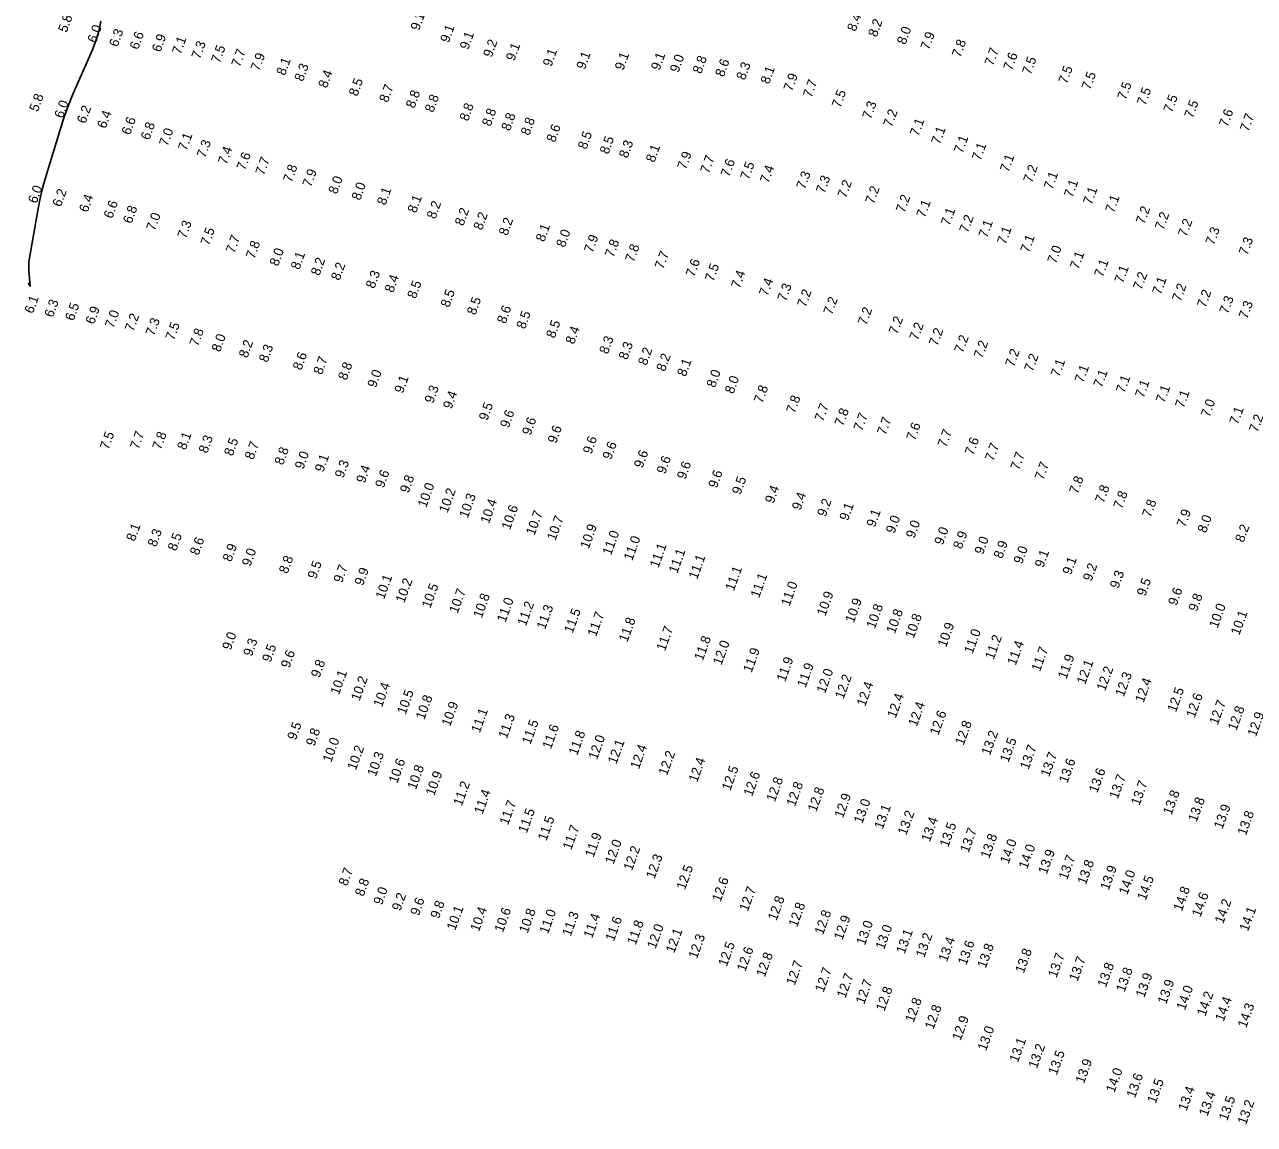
# Model space of a CAD drawing. Extents: x 988130 to 1132882, y 654656 to 841453.
# Drawn here: x 1024538 to 1025182, y 823624 to 824200 of the extents above; entities that cross this region are included whole.
import ezdxf

# ---------------------------------------------------------------- set-up
doc = ezdxf.new("R2010")
doc.units = 0
doc.layers.add('V-TOPO-MAJR', color=7, linetype='Continuous')
doc.layers.add('V-TOPO-SOUN', color=7, linetype='Continuous')

msp = doc.modelspace()

# ---------------------------------------------------------------- linework, layer by layer
at = {"layer": 'V-TOPO-MAJR'}
msp.add_lwpolyline([(1024540.47, 824064.83), (1024541.1, 824063.24), (1024541.19, 824063.05), (1024541.24, 824062.99), (1024541.27, 824063.07), (1024541.26, 824063.28), (1024540.56, 824071.21), (1024540.48, 824072.63), (1024540.5, 824074.04), (1024540.6, 824075.44), (1024540.8, 824076.85), (1024545.25, 824102.74), (1024546.14, 824107.5), (1024547.19, 824112.23), (1024548.4, 824116.92), (1024549.75, 824121.57), (1024557.47, 824146.61), (1024559.13, 824151.73), (1024560.93, 824156.79), (1024562.88, 824161.8), (1024564.98, 824166.76), (1024573.66, 824186.48), (1024575.62, 824191.46), (1024577.15, 824196.56), (1024578.25, 824201.76)], dxfattribs=at)

# ---------------------------------------------------------------- texts
at = {"layer": 'V-TOPO-SOUN'}
for s, p in [('5.8', (1024560.37, 824195.51)), ('9.1', (1024744.85, 824196.58)), ('8.4', (1024973.39, 824196.08)), ('8.2', (1024984.38, 824193.2)), ('6.0', (1024575.72, 824190.08)), ('6.3', (1024587, 824187.99)), ('6.6', (1024597.79, 824186.58)), ('6.9', (1024609.44, 824185.26)), ('9.1', (1024760.38, 824190.2)), ('9.1', (1024770.57, 824186.61)), ('8.0', (1024999.45, 824189.21)), ('7.9', (1025011.81, 824186.43)), ('7.1', (1024620.01, 824184.08)), ('7.3', (1024630.16, 824181.64)), ('7.5', (1024640.48, 824179.48)), ('9.2', (1024782.82, 824182.49)), ('9.1', (1024794.74, 824180.65)), ('7.8', (1025028.21, 824182.48)), ('7.7', (1024651.04, 824177.47)), ('7.9', (1024661.18, 824175.39)), ('9.1', (1024814.05, 824177.68)), ('9.1', (1024831.61, 824176.19)), ('9.1', (1024851.75, 824175.78)), ('9.1', (1024870.69, 824175.69)), ('9.0', (1024880.62, 824174.58)), ('8.8', (1024892.52, 824173.95)), ('7.7', (1025045.35, 824178.05)), ('7.6', (1025055.17, 824175.65)), ('7.5', (1025065.01, 824173.45)), ('8.1', (1024674.58, 824173.04)), ('8.3', (1024684.04, 824169.9)), ('8.4', (1024696.55, 824166.44)), ('8.6', (1024904.31, 824172.3)), ('8.3', (1024915.38, 824170.62)), ('8.1', (1024928.05, 824168.54)), ('7.5', (1025083.98, 824168.65)), ('8.5', (1024712.5, 824162.17)), ('7.9', (1024940.1, 824164.76)), ('7.7', (1024950.28, 824161.45)), ('7.5', (1025096.17, 824165.53)), ('7.5', (1025114.83, 824160.22)), ('5.8', (1024545.26, 824154.08)), ('8.7', (1024728.45, 824158.91)), ('8.8', (1024742.38, 824155.91)), ('8.8', (1024752.27, 824153.69)), ('7.5', (1024965.35, 824156.12)), ('7.5', (1025125.08, 824157.33)), ('7.5', (1025139, 824153.57)), ('6.0', (1024558.36, 824150.64)), ('6.2', (1024570.15, 824147.86)), ('8.8', (1024770.46, 824149.14)), ('7.3', (1024981.33, 824150.15)), ('7.5', (1025149.87, 824150.67)), ('6.4', (1024580.81, 824145.27)), ('6.6', (1024593.54, 824141.9)), ('8.8', (1024782.24, 824146.4)), ('8.8', (1024792.33, 824144.04)), ('8.8', (1024802.49, 824141.64)), ('7.2', (1024992.31, 824145.96)), ('7.1', (1025006.27, 824141.24)), ('7.6', (1025168.06, 824146.02)), ('7.7', (1025179.02, 824143.65)), ('6.8', (1024603.61, 824139.23)), ('7.0', (1024613.22, 824136.02)), ('8.6', (1024815.95, 824138.07)), ('8.5', (1024832.42, 824134.36)), ('7.1', (1025017.45, 824136.94)), ('7.1', (1024623.13, 824133.65)), ('7.3', (1024632.9, 824129.9)), ('8.5', (1024843.89, 824131.84)), ('8.3', (1024853.94, 824129.74)), ('7.1', (1025029.3, 824132.24)), ('7.1', (1025038.72, 824128.46)), ('7.4', (1024644.03, 824126.45)), ('7.6', (1024653.78, 824123.41)), ('7.7', (1024663.63, 824120.83)), ('8.1', (1024868, 824127.52)), ('7.9', (1024884.48, 824123.8)), ('7.7', (1024896.49, 824121.74)), ('7.1', (1025053.4, 824122.43)), ('7.8', (1024678.14, 824117.03)), ('7.9', (1024688.26, 824114.63)), ('7.6', (1024907.19, 824119.9)), ('7.5', (1024917.43, 824118.46)), ('7.4', (1024927.76, 824116.64)), ('7.2', (1025065.63, 824116.9)), ('8.0', (1024701.81, 824110.94)), ('7.3', (1024946.82, 824113.49)), ('7.3', (1024957.06, 824111.3)), ('7.2', (1024968.36, 824108.92)), ('7.1', (1025076.33, 824113.32)), ('7.1', (1025086.88, 824109.14)), ('6.0', (1024544.61, 824106.04)), ('6.2', (1024557.33, 824104.26)), ('8.0', (1024713.97, 824107.67)), ('8.1', (1024727.26, 824105.13)), ('7.2', (1024982.88, 824105.76)), ('7.1', (1025096.91, 824105.35)), ('6.4', (1024571.31, 824101.38)), ('6.6', (1024584.19, 824098.15)), ('6.8', (1024594.3, 824095.5)), ('8.1', (1024743.27, 824101.06)), ('8.2', (1024753.32, 824097.91)), ('7.2', (1024998.93, 824101.22)), ('7.1', (1025009.64, 824098.59)), ('7.1', (1025108.51, 824101.13)), ('7.2', (1025124.53, 824095.18)), ('7.0', (1024606.52, 824091.75)), ('8.2', (1024768, 824094.33)), ('8.2', (1024777.76, 824092.07)), ('8.2', (1024791.03, 824089.19)), ('7.1', (1025022.48, 824094.38)), ('7.2', (1025032.12, 824090.64)), ('7.2', (1025134.5, 824092.15)), ('7.3', (1024622.79, 824087.69)), ('7.5', (1024634.9, 824084.01)), ('8.1', (1024810.37, 824085.95)), ('8.0', (1024821.05, 824083.03)), ('7.1', (1025042.17, 824088.07)), ('7.1', (1025051.95, 824084.61)), ('7.2', (1025146.6, 824088.57)), ('7.3', (1025160.99, 824084.27)), ('7.7', (1024648.15, 824079.97)), ('7.8', (1024658.61, 824077.08)), ('7.9', (1024835.68, 824080.23)), ('7.8', (1024846.61, 824077.83)), ('7.1', (1025064.11, 824080.26)), ('7.3', (1025178.43, 824078.97)), ('8.0', (1024671.04, 824073.23)), ('8.1', (1024682.13, 824071.39)), ('7.8', (1024857.2, 824075.32)), ('7.7', (1024872.66, 824071.64)), ('7.0', (1025078.2, 824074.59)), ('7.1', (1025090.04, 824071.58)), ('8.2', (1024692.63, 824068.26)), ('8.2', (1024703.21, 824065.73)), ('7.6', (1024888.91, 824067.61)), ('7.5', (1024898.94, 824065.17)), ('7.1', (1025102.76, 824067.43)), ('7.1', (1025113.32, 824064.24)), ('8.3', (1024721.41, 824061.51)), ('8.4', (1024731.3, 824059.35)), ('7.4', (1024912.65, 824061.57)), ('7.4', (1024927.26, 824057.54)), ('7.2', (1025123.06, 824060.75)), ('7.1', (1025133.13, 824058.29)), ('8.5', (1024743.12, 824056.23)), ('8.5', (1024760.57, 824051.62)), ('7.3', (1024936.88, 824054.78)), ('7.2', (1024947.24, 824051.69)), ('7.2', (1025143.51, 824054.72)), ('7.2', (1025156.55, 824051.49)), ('6.1', (1024542.7, 824048.41)), ('6.3', (1024553.15, 824046.39)), ('6.5', (1024563.97, 824044.6)), ('8.5', (1024774.31, 824047.65)), ('7.2', (1024960.97, 824047.76)), ('7.3', (1025168.26, 824048.22)), ('7.3', (1025178.36, 824045.63)), ('6.9', (1024574.69, 824042.77)), ('7.0', (1024584.88, 824040.78)), ('7.2', (1024595.3, 824039.01)), ('8.6', (1024790.08, 824043.14)), ('8.5', (1024800.24, 824040.32)), ('7.2', (1024979, 824042.29)), ('7.2', (1024995.17, 824037.5)), ('7.3', (1024606.16, 824036.71)), ('7.5', (1024616.55, 824034.42)), ('7.8', (1024629.15, 824031.24)), ('8.5', (1024815.81, 824035.49)), ('8.4', (1024825.93, 824032.35)), ('7.2', (1025005.97, 824034.36)), ('7.2', (1025016.18, 824031.43)), ('8.0', (1024640.66, 824028.32)), ('8.2', (1024654.93, 824025.19)), ('8.3', (1024843.64, 824027.2)), ('7.2', (1025029.52, 824027.74)), ('7.2', (1025039.68, 824024.89)), ('8.3', (1024665.45, 824022.84)), ('8.6', (1024683.18, 824018.77)), ('8.3', (1024853.77, 824024.2)), ('8.2', (1024863.93, 824021.25)), ('8.2', (1024873.5, 824018.08)), ('7.2', (1025056.18, 824020.48)), ('7.2', (1025066.09, 824018.02)), ('8.7', (1024693.98, 824016.42)), ('8.8', (1024706.9, 824013.51)), ('8.1', (1024884.4, 824015.44)), ('7.1', (1025080, 824015.23)), ('7.1', (1025092.52, 824012.15)), ('9.0', (1024722.22, 824009.56)), ('9.1', (1024736.34, 824006.63)), ('8.0', (1024899.75, 824009.62)), ('8.0', (1024909.37, 824006.39)), ('7.1', (1025102.28, 824009.68)), ('7.1', (1025114.09, 824006.77)), ('9.3', (1024752.18, 824001.41)), ('7.8', (1024924.57, 824001.46)), ('7.1', (1025124.14, 824004.32)), ('7.1', (1025135, 824001.62)), ('9.4', (1024761.83, 823998.44)), ('9.5', (1024780.56, 823992.38)), ('7.8', (1024941.49, 823996.16)), ('7.7', (1024956.36, 823991.93)), ('7.1', (1025145.1, 823998.97)), ('7.0', (1025158.58, 823994.14)), ('9.6', (1024791.7, 823988.51)), ('7.8', (1024966.83, 823989.43)), ('7.7', (1024976.74, 823986.91)), ('7.1', (1025173.48, 823990.26)), ('7.2', (1025183.79, 823986.21)), ('9.6', (1024803.19, 823984.7)), ('9.6', (1024816.59, 823980.41)), ('7.7', (1024989.05, 823984.76)), ('7.6', (1025004.4, 823981.93)), ('7.5', (1024582.24, 823977.18)), ('7.7', (1024598.01, 823977.35)), ('7.8', (1024609.67, 823977.12)), ('8.1', (1024622.64, 823977)), ('8.3', (1024633.89, 823975.27)), ('8.5', (1024647.2, 823973.86)), ('9.6', (1024835.02, 823974.84)), ('7.7', (1025020.76, 823978.34)), ('7.6', (1025034.98, 823974.23)), ('8.7', (1024658.05, 823971.93)), ('8.8', (1024673.61, 823969.09)), ('9.0', (1024684.23, 823966.89)), ('9.6', (1024845.33, 823971.92)), ('9.6', (1024861.79, 823967.5)), ('7.7', (1025045.51, 823971.16)), ('7.7', (1025058.87, 823966.44)), ('9.1', (1024694.67, 823965.41)), ('9.3', (1024705.16, 823962.31)), ('9.6', (1024873.68, 823964.46)), ('9.6', (1024884.26, 823961.61)), ('7.7', (1025071.62, 823961.3)), ('9.4', (1024716.37, 823959.62)), ('9.6', (1024726.31, 823957.11)), ('9.8', (1024739.27, 823954.44)), ('9.6', (1024900.7, 823957.03)), ('9.5', (1024913.1, 823953.66)), ('7.8', (1025089.64, 823953.96)), ('10.0 ', (1024748.58, 823946.84)), ('10.2 ', (1024759.72, 823944.04)), ('9.4', (1024930.38, 823949)), ('7.8', (1025103.22, 823949.25)), ('10.3 ', (1024770.29, 823941.32)), ('10.4 ', (1024781.4, 823938.4)), ('9.4', (1024944.47, 823945.43)), ('9.2', (1024957.72, 823942.08)), ('7.8', (1025112.77, 823946.13)), ('7.8', (1025127.83, 823941.71)), ('10.6 ', (1024792.44, 823935.26)), ('10.7 ', (1024805.26, 823932.29)), ('9.1', (1024969.34, 823939.96)), ('9.1', (1024983.47, 823936.57)), ('7.9', (1025145.91, 823936.52)), ('8.1', (1024595.99, 823929.17)), ('10.7 ', (1024816.24, 823929.6)), ('10.9 ', (1024833.64, 823925.24)), ('9.0', (1024993.66, 823933.26)), ('9.0', (1025004.12, 823930.77)), ('8.0', (1025156.78, 823933.56)), ('8.2', (1025176.49, 823928.61)), ('8.3', (1024607.2, 823926.26)), ('8.5', (1024617.7, 823924.13)), ('8.6', (1024629.35, 823921.84)), ('11.0 ', (1024845.31, 823921.89)), ('11.0 ', (1024856.41, 823919.06)), ('9.0', (1025018.99, 823927.22)), ('8.9', (1025028.86, 823925.1)), ('9.0', (1025040.03, 823922.27)), ('8.9', (1024646.49, 823918.48)), ('9.0', (1024656.56, 823916.08)), ('11.1 ', (1024870.09, 823915.28)), ('11.1 ', (1024879.96, 823912.39)), ('8.9', (1025050.03, 823920.08)), ('9.0', (1025060.49, 823917.3)), ('8.8', (1024675.93, 823912.2)), ('9.5', (1024690.89, 823909.49)), ('11.1 ', (1024890.39, 823909.3)), ('9.1', (1025071.59, 823915.35)), ('9.1', (1025086.09, 823911.65)), ('9.7', (1024704.49, 823907.45)), ('9.9', (1024715.49, 823905.96)), ('11.1 ', (1024909.61, 823903.25)), ('11.1 ', (1024922.81, 823899.6)), ('9.2', (1025096.82, 823908.26)), ('9.3', (1025110.92, 823904.46)), ('10.1 ', (1024726.49, 823898.87)), ('10.2 ', (1024737.04, 823896.92)), ('10.5 ', (1024750.72, 823894.18)), ('11.0 ', (1024938.71, 823895.22)), ('9.5', (1025125, 823900.48)), ('9.6', (1025141.42, 823895.56)), ('10.7 ', (1024765.03, 823891.45)), ('10.8 ', (1024777.62, 823889.01)), ('11.0 ', (1024790.04, 823886.78)), ('10.9 ', (1024957.48, 823890.04)), ('10.9 ', (1024972.39, 823886.47)), ('9.8', (1025152.01, 823892.45)), ('11.2 ', (1024800.73, 823884.81)), ('11.3 ', (1024810.81, 823883.05)), ('11.5 ', (1024825.23, 823881.07)), ('11.7 ', (1024837.45, 823879.29)), ('10.8 ', (1024983.44, 823883.46)), ('10.8 ', (1024993.88, 823880.83)), ('10.0 ', (1025162.85, 823883.68)), ('10.1 ', (1025174.21, 823880.04)), ('11.8 ', (1024853.86, 823876.42)), ('10.8 ', (1025003.77, 823878.38)), ('10.9 ', (1025020.72, 823873.74)), ('9.0', (1024646.21, 823872.24)), ('11.7 ', (1024873.54, 823871.77)), ('11.8 ', (1024893.35, 823866.73)), ('11.0 ', (1025034.58, 823870.37)), ('11.2 ', (1025045.59, 823867.28)), ('9.3', (1024657.23, 823868.95)), ('9.5', (1024667.11, 823865.9)), ('12.0 ', (1024903.11, 823864.36)), ('11.9 ', (1024918.92, 823860.48)), ('11.4 ', (1025057.16, 823864.25)), ('11.7 ', (1025069.87, 823861)), ('9.6', (1024676.92, 823862.81)), ('9.8', (1024692.68, 823857.79)), ('11.9 ', (1024936.46, 823855.69)), ('11.9 ', (1025083.67, 823857.03)), ('12.1 ', (1025093.55, 823854.26)), ('10.1 ', (1024702.84, 823848.85)), ('11.9 ', (1024947.19, 823852.59)), ('12.0 ', (1024957.37, 823849.6)), ('12.2 ', (1025103.95, 823850.81)), ('12.3 ', (1025113.73, 823847.81)), ('10.2 ', (1024713.66, 823845.65)), ('10.4 ', (1024725.38, 823842.35)), ('12.2 ', (1024967.01, 823846.61)), ('12.4 ', (1024978.36, 823842.77)), ('12.4 ', (1025124.09, 823844.73)), ('10.5 ', (1024737.79, 823838.56)), ('10.8 ', (1024747.57, 823835.82)), ('12.4 ', (1024994.33, 823836.63)), ('12.5 ', (1025141.03, 823839.75)), ('12.6 ', (1025150.83, 823836.79)), ('10.9 ', (1024761.08, 823832.31)), ('11.1 ', (1024776.57, 823828.9)), ('12.4 ', (1025005.39, 823832.23)), ('12.6 ', (1025016.65, 823827.64)), ('12.7 ', (1025162.94, 823833.12)), ('12.8 ', (1025172.69, 823830.06)), ('9.5', (1024680.31, 823825.12)), ('11.3 ', (1024790.75, 823825.88)), ('11.5 ', (1024803.13, 823822.88)), ('12.8 ', (1025029.88, 823822.4)), ('12.9 ', (1025182.94, 823826.89)), ('9.8', (1024690.04, 823821.94)), ('11.6 ', (1024813.85, 823820.43)), ('11.8 ', (1024827.6, 823817.16)), ('12.0 ', (1024837.96, 823814.87)), ('13.2 ', (1025043.67, 823817.17)), ('10.0 ', (1024698.84, 823813.48)), ('10.2 ', (1024711.74, 823809.38)), ('12.1 ', (1024848.1, 823812.56)), ('12.4 ', (1024859.87, 823809.89)), ('13.5 ', (1025053.35, 823813.46)), ('13.7 ', (1025063.85, 823809.7)), ('10.3 ', (1024722.17, 823806.08)), ('10.6 ', (1024733.38, 823802.48)), ('12.2 ', (1024874.58, 823806.58)), ('12.4 ', (1024890.4, 823803.06)), ('13.7 ', (1025074.64, 823805.89)), ('13.6 ', (1025084.21, 823802.6)), ('10.8 ', (1024743.16, 823799.2)), ('10.9 ', (1024752.73, 823795.96)), ('12.5 ', (1024907.78, 823798.69)), ('12.6 ', (1024919.14, 823795.69)), ('13.6 ', (1025099.9, 823797.5)), ('11.2 ', (1024767.17, 823790.65)), ('12.8 ', (1024931.09, 823792.85)), ('12.8 ', (1024941.58, 823790.37)), ('13.7 ', (1025110.58, 823794.27)), ('13.7 ', (1025121.94, 823790.91)), ('11.4 ', (1024778.04, 823786.35)), ('12.8 ', (1024952.75, 823787.57)), ('12.9 ', (1024966.73, 823784.31)), ('13.8 ', (1025138.71, 823785.97)), ('11.7 ', (1024791.39, 823780.69)), ('11.5 ', (1024801.18, 823776.42)), ('13.0 ', (1024976.86, 823781.44)), ('13.1 ', (1024987.54, 823778.5)), ('13.8 ', (1025151.87, 823782.29)), ('13.9 ', (1025165.38, 823778.57)), ('11.5 ', (1024811.45, 823772.39)), ('13.2 ', (1024999.88, 823775.34)), ('13.4 ', (1025012.18, 823771.86)), ('13.8 ', (1025177.67, 823775.2)), ('11.7 ', (1024824.48, 823767.66)), ('11.9 ', (1024836.14, 823763.73)), ('13.5 ', (1025021.82, 823769.07)), ('13.7 ', (1025032.5, 823766.22)), ('12.0 ', (1024846.64, 823760.14)), ('12.2 ', (1024856.3, 823756.77)), ('13.8 ', (1025043.23, 823763.16)), ('14.0 ', (1025053.43, 823760.39)), ('14.0 ', (1025063.13, 823757.67)), ('12.3 ', (1024868.07, 823752.49)), ('13.9 ', (1025073.41, 823754.93)), ('13.7 ', (1025084.08, 823751.99)), ('8.7', (1024707.17, 823748.8)), ('12.5 ', (1024884.03, 823746.78)), ('13.8 ', (1025093.91, 823749.48)), ('13.9 ', (1025105.85, 823746.56)), ('14.0 ', (1025115.58, 823744.14)), ('8.8', (1024715.75, 823743.31)), ('12.6 ', (1024902.66, 823740.46)), ('14.5 ', (1025125.23, 823741.23)), ('9.0', (1024725.39, 823738.82)), ('9.2', (1024735.02, 823735.69)), ('12.7 ', (1024916.92, 823735.49)), ('14.8 ', (1025144.14, 823735.56)), ('14.6 ', (1025153.85, 823732.51)), ('9.6', (1024744.7, 823733.23)), ('9.8', (1024755.2, 823731.67)), ('10.1 ', (1024763.77, 823725.51)), ('10.4 ', (1024776.13, 823724.86)), ('12.8 ', (1024931.9, 823730.61)), ('12.8 ', (1024942.68, 823727.23)), ('14.2 ', (1025165.78, 823729.01)), ('10.6 ', (1024788.72, 823724.46)), ('10.8 ', (1024801.64, 823724.05)), ('11.0 ', (1024812.29, 823723.63)), ('11.3 ', (1024824.19, 823722.45)), ('11.4 ', (1024835.37, 823721.42)), ('11.6 ', (1024846.81, 823719.83)), ('12.8 ', (1024956.3, 823723.24)), ('12.9 ', (1024966.42, 823720.45)), ('14.1 ', (1025178.74, 823724.97)), ('11.8 ', (1024858.18, 823717.89)), ('12.0 ', (1024868.62, 823715.87)), ('12.1 ', (1024878.41, 823713.65)), ('13.0 ', (1024978.19, 823717.71)), ('13.0 ', (1024988.24, 823715.49)), ('13.1 ', (1024999.01, 823713.25)), ('12.3 ', (1024890.29, 823710.66)), ('12.5 ', (1024905.9, 823706.6)), ('13.2 ', (1025009.28, 823711.26)), ('13.4 ', (1025021.16, 823709.08)), ('13.6 ', (1025031.33, 823707.34)), ('13.8 ', (1025041.48, 823705.71)), ('12.6 ', (1024915.62, 823703.97)), ('12.8 ', (1024925.81, 823701.1)), ('13.8 ', (1025061.37, 823703.09)), ('13.7 ', (1025078.51, 823700.73)), ('13.7 ', (1025089.56, 823698.86)), ('12.7 ', (1024941.46, 823696.75)), ('12.7 ', (1024956.56, 823693.12)), ('13.8 ', (1025104.38, 823695.7)), ('13.8 ', (1025114.12, 823693.21)), ('12.7 ', (1024967.96, 823690.08)), ('12.7 ', (1024977.84, 823686.88)), ('13.9 ', (1025124.46, 823690.32)), ('13.9 ', (1025135.9, 823686.86)), ('12.8 ', (1024988.4, 823683.17)), ('14.0 ', (1025145.74, 823683.73)), ('14.2 ', (1025156.41, 823680.61)), ('12.8 ', (1025003.73, 823677.35)), ('12.8 ', (1025014.07, 823673.65)), ('14.4 ', (1025166.03, 823677.84)), ('14.3 ', (1025177.82, 823674.48)), ('12.9 ', (1025028.33, 823667.86)), ('13.0 ', (1025041.65, 823662.46)), ('13.1 ', (1025058.3, 823656.4)), ('13.2 ', (1025068.25, 823653.21)), ('13.5 ', (1025078.62, 823649.81)), ('13.9 ', (1025092.91, 823645.32)), ('14.0 ', (1025108.84, 823640.55)), ('13.6 ', (1025119.58, 823637.77)), ('13.5 ', (1025130.42, 823634.94)), ('13.4 ', (1025146.6, 823630.97)), ('13.4 ', (1025157.53, 823628.24)), ('13.5 ', (1025167.89, 823625.88)), ('13.2 ', (1025177.76, 823623.83))]:
    msp.add_text(s, height=5, rotation=70, dxfattribs=at).set_placement(p)

doc.saveas('drawing.dxf')
